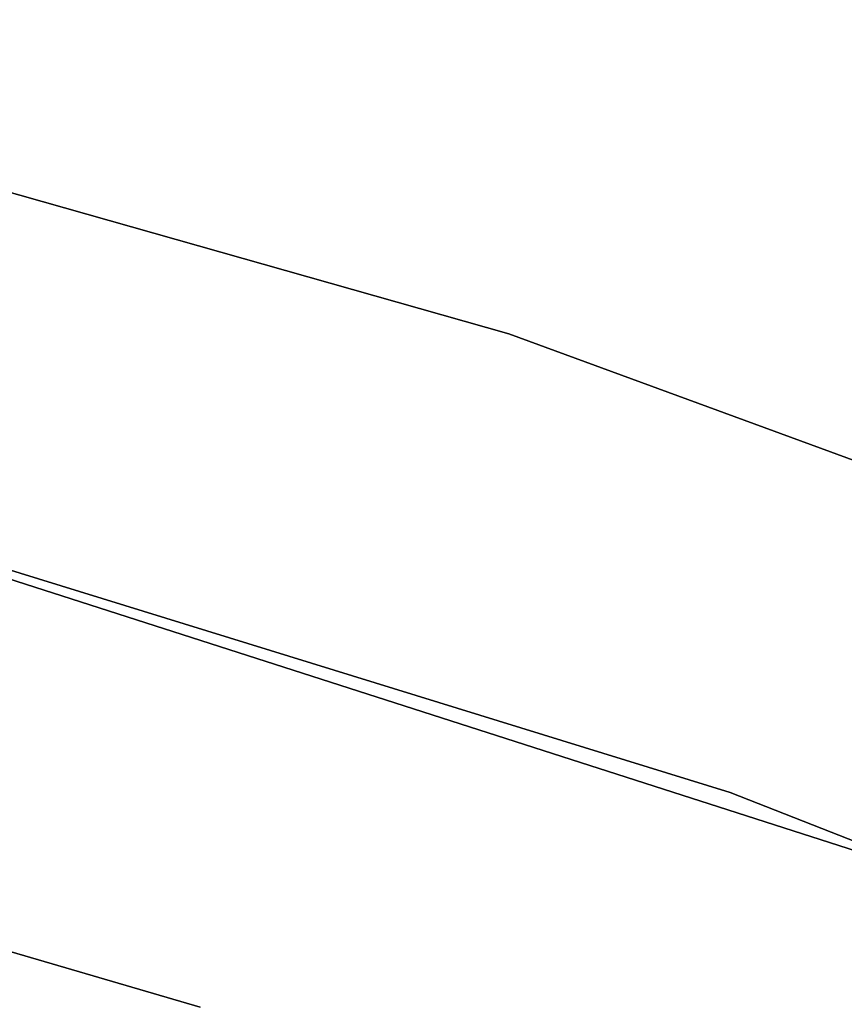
# Model space of a CAD drawing. Extents: x -102 to 102, y -101 to 102.
# Tile 442 of 481: x 17.6 to 21, y 57.63 to 61.69. Entities that reach past the tile are written whole.
import ezdxf

# ---------------------------------------------------------------- set-up
doc = ezdxf.new("R2010")
doc.units = 0
doc.header["$LTSCALE"] = 25.4
doc.layers.get('0').update_dxf_attribs({"linetype": 'CONTINUOUS'})

# ---------------------------------------------------------------- blocks, each defined once
blk = doc.blocks.new('NL2500011659_STL')
at = {"color": 0}
for p, q in [((19.6186, 60.3923, -308.5), (15.0502, 61.6883, -308.5)), ((15.0502, 61.6883, -318), (19.6186, 60.3923, -318)), ((19.6186, 60.3923, -308.5), (15.0502, 61.6883, -308.5)), ((15.0502, 61.6883, -318), (19.6186, 60.3923, -318)), ((24.0774, 58.7584, -308.5), (19.6186, 60.3923, -308.5)), ((19.6186, 60.3923, -318), (24.0774, 58.7584, -318)), ((19.6186, 60.3923, -308.5), (19.6186, 60.3923, -318)), ((24.0774, 58.7584, -308.5), (19.6186, 60.3923, -308.5)), ((19.6186, 60.3923, -318), (24.0774, 58.7584, -318)), ((19.6186, 60.3923, -308.5), (19.6186, 60.3923, -318)), ((16.0484, 59.885, -308.5), (20.5319, 58.5009, -308.5)), ((20.5319, 58.5009, -318), (16.0484, 59.885, -318)), ((20.5319, 58.5009, -318), (16.0484, 59.885, -318)), ((16.0484, 59.885, -308.5), (20.5319, 58.5009, -308.5)), ((21.1387, 58.2314, -316), (16.7275, 59.6471, -316)), ((16.7275, 59.6471, -315), (21.1387, 58.2314, -315)), ((21.1387, 58.2314, -316), (16.7275, 59.6471, -316)), ((16.7275, 59.6471, -315), (21.1387, 58.2314, -315)), ((20.5319, 58.5009, -308.5), (24.898, 56.7817, -308.5)), ((24.898, 56.7817, -318), (20.5319, 58.5009, -318)), ((20.5319, 58.5009, -318), (20.5319, 58.5009, -308.5)), ((20.5319, 58.5009, -318), (20.5319, 58.5009, -308.5)), ((24.898, 56.7817, -318), (20.5319, 58.5009, -318)), ((20.5319, 58.5009, -308.5), (24.898, 56.7817, -308.5)), ((15.6489, 58.4042, -312), (18.3445, 57.6152, -312)), ((18.3445, 57.6152, -314), (15.6489, 58.4042, -314)), ((18.3445, 57.6152, -314), (15.6489, 58.4042, -314)), ((15.6489, 58.4042, -312), (18.3445, 57.6152, -312))]:
    blk.add_line(p, q, dxfattribs=at)

msp = doc.modelspace()

# ---------------------------------------------------------------- block references
at = {"color": 0}
msp.add_blockref('NL2500011659_STL', (0, 0), dxfattribs=at)

doc.saveas('drawing.dxf')
